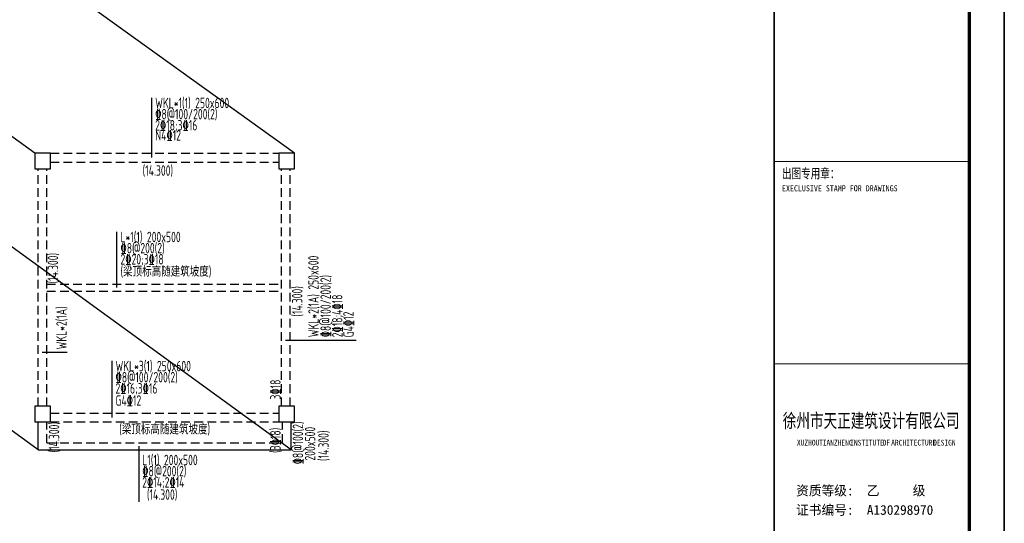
# Model space of a CAD drawing. Extents: x -302077 to 107904, y -9283 to 295706.
# Tile 264 of 297: x -11961 to 16267, y 253533 to 267974. Entities that reach past the tile are written whole.
import ezdxf
from ezdxf.enums import TextEntityAlignment as Align

# ---------------------------------------------------------------- set-up
doc = ezdxf.new("R2010")
doc.units = 0
doc.header["$LTSCALE"] = 500
doc.header["$MEASUREMENT"] = 0
doc.linetypes.add('DASHED', pattern=[0.75, 0.5, -0.25])
doc.layers.get('0').update_dxf_attribs({"linetype": 'CONTINUOUS'})
for name, color, linetype in [('A-CL-JB-X', 3, 'CONTINUOUS'), ('A-KL-JB-X', 6, 'CONTINUOUS'), ('A-KL-JB-Y', 6, 'CONTINUOUS'), ('A-KL-YWB-Y', 7, 'CONTINUOUS'), ('AXIS', 3, 'CONTINUOUS'), ('BEAM_CONT', 4, 'CONTINUOUS'), ('BEAM_DASH', 4, 'DASHED'), ('CL-x-bhcc', 3, 'CONTINUOUS'), ('COLU', 7, 'CONTINUOUS'), ('KL-x-bhcc', 6, 'CONTINUOUS'), ('KL-y-bhcc', 6, 'CONTINUOUS'), ('PUB_TITLE', 4, 'CONTINUOUS'), ('SHEET_TEXT', 3, 'CONTINUOUS'), ('TK', 7, 'CONTINUOUS')]:
    doc.layers.add(name, color=color, linetype=linetype)
doc.styles.add('-宋体', font='txt', dxfattribs={"width": 0.8})
doc.styles.add('TKHZ1', font='txt', dxfattribs={"width": 0.8})
doc.styles.add('TSSD', font='Tssdeng.shx', dxfattribs={"width": 0.65, "height": 350, "bigfont": 'Tssdchn.shx'})
doc.styles.add('黑体', font='simhei.ttf', dxfattribs={"width": 0.7, "height": 300})

# ---------------------------------------------------------------- blocks, each defined once
blk = doc.blocks.new('wrtgtg')
at = {"color": 4}
blk.add_line((7804, -4841), (7804, 52559), dxfattribs=at)
at = {"layer": 'PUB_TITLE'}
for p, q in [((8804, 53559), (8804, -5841)), ((7804, -4841), (7804, 52559))]:
    blk.add_line(p, q, dxfattribs=at)
blk.add_lwpolyline([(-75296, -5841), (8804, -5841), (8804, 53559), (-75296, 53559)], close=True, dxfattribs=at)
at = {"layer": 'PUB_TITLE', "const_width": 100}
blk.add_lwpolyline([(-72796, -4841), (7804, -4841), (7804, 52559), (-72796, 52559)], close=True, dxfattribs=at)
at = {"layer": 'PUB_TITLE'}
for points, const_width in [([(2204, -4841), (2204, 52559)], 50), ([(2204, 21759), (7804, 21759)], 29.7), ([(2204, 15959), (7804, 15959)], 29.7)]:
    blk.add_lwpolyline(points, dxfattribs=dict(at, const_width=const_width))
at = {"style": '黑体', "width": 0.8}
for s, height, p in [('XUZHOU', 164.3, (2858, 13617)), ('TIANZHENG', 164.3, (3491, 13617)), ('INSTITUTE', 164.3, (4385, 13617)), ('OF', 164.3, (5314, 13617)), ('ARCHITECTURE', 164.29, (5561, 13617)), ('DESIGN', 164.3, (6764, 13617))]:
    blk.add_text(s, height=height, dxfattribs=at).set_placement(p)
at = {"layer": 'SHEET_TEXT', "style": '-宋体', "width": 0.75}
blk.add_text('徐州市天正建筑设计有限公司', height=400, dxfattribs=at).set_placement((4987, 14131), align=Align.CENTER)
at = {"layer": 'TK', "style": 'TKHZ1'}
for s, height, width, p in [('出图专用章：', 280, 0.7, (2431, 21279)), ('EXECLUSIVE STAMP FOR DRAWINGS', 175, 0.8, (2431, 20904))]:
    blk.add_text(s, height=height, dxfattribs=dict(at, width=width)).set_placement(p)
at = {"layer": 'TK', "style": '-宋体'}
for s, p in [('资质等级:  乙     级', (2836, 12185)), ('证书编号:  A130298970', (2836, 11630))]:
    blk.add_text(s, height=280, dxfattribs=at).set_placement(p)

msp = doc.modelspace()

# ---------------------------------------------------------------- linework, layer by layer
at = {"layer": 'A-CL-JB-X'}
for p, q in [((-9171.287, 260293.505), (-9171.287, 261893.505)), ((-8547.328, 255743.505), (-8547.328, 254146.188))]:
    msp.add_line(p, q, dxfattribs=at)
at = {"layer": 'A-KL-JB-X'}
for p, q in [((-8176.9, 264019.436), (-8176.9, 265736.441)), ((-9313.812, 256569.505), (-9313.812, 258192.151))]:
    msp.add_line(p, q, dxfattribs=at)
at = {"layer": 'A-KL-JB-Y'}
for p, q in [((-2312.965, 258775.48), (-4344.482, 258775.48)), ((-10598.551, 258426.377), (-11319.482, 258426.377))]:
    msp.add_line(p, q, dxfattribs=at)
at = {"layer": 'AXIS', "color": 250}
for p, q in [((-11529.626, 264143.506), (-28181.238, 276224.137)), ((-4079.626, 264143.506), (-20856.238, 276224.137)), ((-11429.626, 255643.506), (-28081.238, 267724.137)), ((-4179.626, 255643.506), (-20831.238, 267724.137))]:
    msp.add_line(p, q, dxfattribs=at)
at = {"layer": 'BEAM_CONT'}
for p, q in [((-11429.626, 255643.506), (-11429.626, 256443.506)), ((-4179.626, 255643.506), (-4179.626, 256443.506)), ((-11429.626, 255643.506), (-4179.626, 255643.506))]:
    msp.add_line(p, q, dxfattribs=at)
at = {"layer": 'BEAM_DASH'}
for p, q in [((-11079.626, 264143.506), (-4529.626, 264143.506)), ((-11429.626, 256893.506), (-11429.626, 263693.506)), ((-11179.626, 256893.506), (-11179.626, 263693.506)), ((-11079.626, 263893.506), (-4529.626, 263893.506)), ((-4454.626, 256893.506), (-4454.626, 263693.506)), ((-4204.626, 256893.506), (-4204.626, 263693.506)), ((-11179.626, 260393.506), (-4454.626, 260393.506)), ((-11179.626, 260193.506), (-4454.626, 260193.506)), ((-11079.626, 256693.506), (-4529.626, 256693.506)), ((-11179.626, 255843.506), (-11179.626, 256443.506)), ((-11079.626, 256443.506), (-4529.626, 256443.506)), ((-4429.626, 255843.506), (-4429.626, 256443.506)), ((-11179.626, 255843.506), (-4429.626, 255843.506))]:
    msp.add_line(p, q, dxfattribs=at)
at = {"layer": 'COLU'}
for points in [[(-11079.626, 263693.506), (-11079.626, 264143.506), (-11529.626, 264143.506), (-11529.626, 263693.506)], [(-4079.626, 263693.506), (-4079.626, 264143.506), (-4529.626, 264143.506), (-4529.626, 263693.506)], [(-11079.626, 256443.506), (-11079.626, 256893.506), (-11529.626, 256893.506), (-11529.626, 256443.506)], [(-4079.626, 256443.506), (-4079.626, 256893.506), (-4529.626, 256893.506), (-4529.626, 256443.506)]]:
    msp.add_lwpolyline(points, close=True, dxfattribs=at)

# ---------------------------------------------------------------- block references
msp.add_blockref('wrtgtg', (7462.635, 242147.088))

# ---------------------------------------------------------------- texts
at = {"layer": 'A-CL-JB-X', "style": 'TSSD', "width": 0.7}
for s, p in [('%%1328@200(2)', (-9071.287, 261273.505)), ('2%%13220;3%%13218', (-9071.287, 260953.505)), ('(梁顶标高随建筑坡度)', (-9071.287, 260604.469)), ('(梁顶标高随建筑坡度)', (-9107.065, 256080.218)), ('%%1328@200(2)', (-8447.328, 254878.951)), ('2%%13214;2%%13214', (-8447.328, 254558.951))]:
    msp.add_text(s, height=300, dxfattribs=at).set_placement(p)
at = {"layer": 'A-KL-JB-X', "style": 'TSSD', "width": 0.7}
for s, p in [('%%1328@100/200(2)', (-8076.9, 265116.441)), ('2%%13218;3%%13216', (-8076.9, 264796.441)), ('N4%%13212', (-8076.9, 264508.39))]:
    msp.add_text(s, height=300, dxfattribs=at).set_placement(p)
for s, p in [('%%1328@100/200(2)', (-9213.812, 257572.151)), ('2%%13216;3%%13216', (-9213.812, 257252.151)), ('G4%%13212', (-9213.812, 256905.358))]:
    msp.add_text(s, height=300, rotation=360, dxfattribs=at).set_placement(p)
at = {"layer": 'A-KL-JB-Y', "style": 'TSSD', "width": 0.7}
for s, p in [('%%1328@100/200(2)', (-3037.863, 258868.196)), ('2%%13218;4%%13218', (-2704.298, 258866.813)), ('G4%%13212', (-2385.168, 258866.813))]:
    msp.add_text(s, height=300, rotation=90.1107895, dxfattribs=at).set_placement(p)
at = {"layer": 'A-KL-YWB-Y', "style": 'TSSD', "width": 0.7}
for rotation, p in [(359.9997225, (-8000.82, 263498.47)), (89.9997225, (-10857.049, 260849.032)), (89.9997225, (-3854.401, 259896.884)), (89.9997225, (-10826.262, 256000.607)), (89.9997225, (-3101.394, 255757.178)), (359.9997225, (-7877.262, 254207.677))]:
    msp.add_text('(14.300)', height=300, rotation=rotation, dxfattribs=at).set_placement(p, align=Align.CENTER)
for s, p in [('3%%13218', (-4479.647, 257653.943)), ('%%1328@100(2)', (-3834.685, 256454.121)), ('(3%%13218)', (-4479.647, 256273.712)), ('200x500', (-3485.771, 256299.947))]:
    msp.add_text(s, height=300, rotation=89.9997225, dxfattribs=at).set_placement(p, align=Align.RIGHT)
at = {"layer": 'CL-x-bhcc', "style": 'TSSD', "width": 0.7}
for s, p in [('L*1(1) 200x500', (-9071.287, 261593.505)), ('L1(1) 200x500', (-8447.328, 255198.951))]:
    msp.add_text(s, height=300, dxfattribs=at).set_placement(p)
at = {"layer": 'KL-x-bhcc', "style": 'TSSD', "width": 0.7}
msp.add_text('WKL*1(1) 250x600', height=300, dxfattribs=at).set_placement((-8076.9, 265436.441))
msp.add_text('WKL*3(1) 250x600', height=300, rotation=360, dxfattribs=at).set_placement((-9213.812, 257892.151))
at = {"layer": 'KL-y-bhcc', "style": 'TSSD', "width": 0.7}
for s, p in [('WKL*2(1A) 250x600', (-3385.951, 258869.58)), ('WKL*2(1A)', (-10610.559, 258520.477))]:
    msp.add_text(s, height=300, rotation=90.1107895, dxfattribs=at).set_placement(p)

doc.saveas('drawing.dxf')
